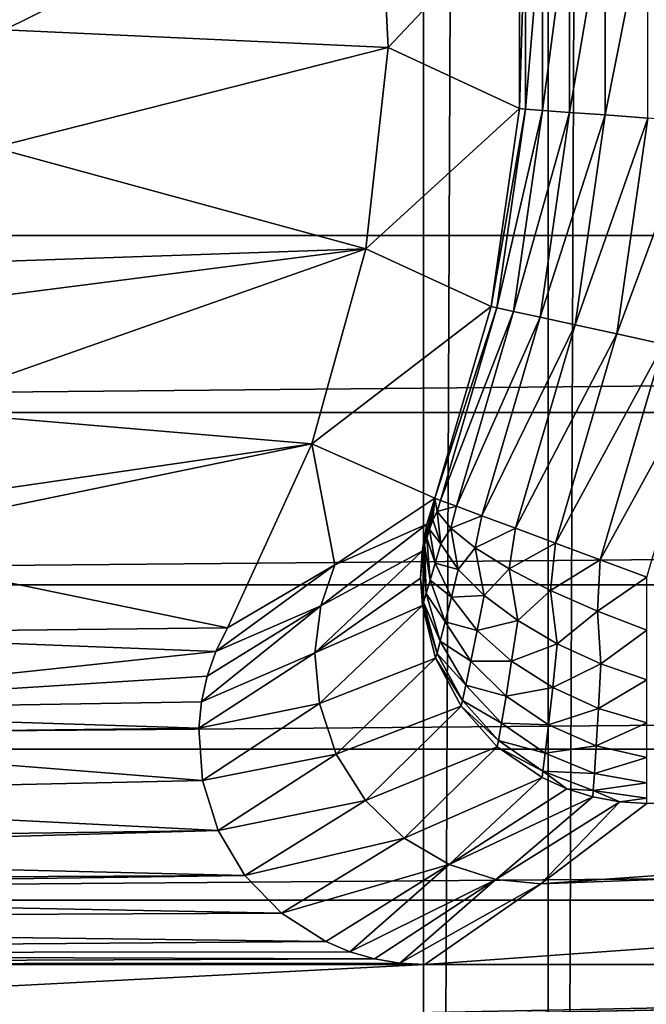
# Model space of a CAD drawing. Header units: metres. Extents: x -206 to 75, y -104 to 104.
# Tile 683 of 1056: x -32.53 to -29.76, y -40.9 to -36.55. Entities that reach past the tile are written whole.
import ezdxf

# ---------------------------------------------------------------- set-up
doc = ezdxf.new("R2010")
doc.units = ezdxf.units.M
doc.layers.add('solid_01_1-CONSUMER_THERM_B_125288', color=7, linetype='CONTINUOUS')

msp = doc.modelspace()

# ---------------------------------------------------------------- linework, layer by layer
at = {"layer": 'solid_01_1-CONSUMER_THERM_B_125288'}
for points in [[(-30.211685, 63.541607), (-29.679237, 63.69318), (-30.193489, -63.560551)], [(-29.679237, 63.69318), (-29.660997, -63.711971), (-30.193489, -63.560551)], [(-30.762913, 63.490448), (-30.211685, 63.541607), (-30.744732, -63.509552)], [(-30.211685, 63.541607), (-30.193489, -63.560551), (-30.744732, -63.509552)], [(-30.762913, 63.490448), (-34.744732, -63.510124), (-34.762913, 63.489876)], [(-30.762913, 63.490448), (-30.744732, -63.509552), (-34.744732, -63.510124)], [(-37.500069, 41.072453, 108.410858), (37.499931, 41.072487, 108.410858), (-37.500031, -41.072514, 108.410858)], [(37.499931, 41.072487, 108.410858), (37.499969, -41.072479, 108.410858), (-37.500031, -41.072514, 108.410858)], [(-42.500034, -37.500031, 108.5), (42.499931, 37.500008, 108.5), (-42.500069, 37.499969, 108.5)], [(-42.500034, -37.500031, 108.5), (42.499966, -37.499992, 108.5), (42.499931, 37.500008, 108.5)], [(-32.601093, -36.590923, 75), (-30.904718, -36.66835, 75), (-30.949488, -35.773861, 75)], [(-32.601093, -36.40913, 75), (-32.601093, -36.590923, 75), (-30.949488, -35.773861, 75)], [(-30.324816, -36.053368, 6.991273), (-30.949488, -35.773861, 75), (-30.904718, -36.66835, 75)], [(-30.103609, -36.040943, 6.372272), (-30.223017, -36.049511, 6.560308), (-30.222771, -36.947098, 6.560308)], [(-30.103357, -36.955601, 6.372272), (-30.103609, -36.040943, 6.372272), (-30.222771, -36.947098, 6.560308)], [(-29.945618, -36.029602, 6.215427), (-30.103609, -36.040943, 6.372272), (-30.103357, -36.955601, 6.372272)], [(-29.94536, -36.966854, 6.215427), (-29.945618, -36.029602, 6.215427), (-30.103357, -36.955601, 6.372272)], [(-29.756899, -36.016056, 6.097567), (-29.945618, -36.029602, 6.215427), (-29.94536, -36.966854, 6.215427)], [(-29.756634, -36.980297, 6.097567), (-29.756899, -36.016056, 6.097567), (-29.94536, -36.966854, 6.215427)], [(-30.324163, -36.93758, 6.991273), (-30.324816, -36.053368, 6.991273), (-30.904718, -36.66835, 75)], [(-30.297913, -36.054886, 6.770193), (-30.324816, -36.053368, 6.991273), (-30.324163, -36.93758, 6.991273)], [(-30.297668, -36.941765, 6.770193), (-30.297913, -36.054886, 6.770193), (-30.324163, -36.93758, 6.991273)], [(-30.223017, -36.049511, 6.560308), (-30.297913, -36.054886, 6.770193), (-30.297668, -36.941765, 6.770193)], [(-30.222771, -36.947098, 6.560308), (-30.223017, -36.049511, 6.560308), (-30.297668, -36.941765, 6.770193)], [(-32.601093, -36.590923, 75), (-32.648048, -37.110123, 75), (-30.904718, -36.66835, 75)], [(-32.648048, -37.110123, 75), (-31.003092, -37.558098, 75), (-30.904718, -36.66835, 75)], [(-30.324163, -36.93758, 6.991273), (-30.904718, -36.66835, 75), (-31.003092, -37.558098, 75)], [(-30.449474, -37.812866, 6.991273), (-30.324163, -36.93758, 6.991273), (-31.003092, -37.558098, 75)], [(-30.297668, -36.941765, 6.770193), (-30.324163, -36.93758, 6.991273), (-30.449474, -37.812866, 6.991273)], [(-30.423599, -37.819653, 6.770193), (-30.297668, -36.941765, 6.770193), (-30.449474, -37.812866, 6.991273)], [(-30.222771, -36.947098, 6.560308), (-30.297668, -36.941765, 6.770193), (-30.423599, -37.819653, 6.770193)], [(-30.350222, -37.835587, 6.560308), (-30.222771, -36.947098, 6.560308), (-30.423599, -37.819653, 6.770193)], [(-30.103357, -36.955601, 6.372272), (-30.222771, -36.947098, 6.560308), (-30.350222, -37.835587, 6.560308)], [(-30.233232, -37.860996, 6.372272), (-30.103357, -36.955601, 6.372272), (-30.350222, -37.835587, 6.560308)], [(-29.94536, -36.966854, 6.215427), (-30.103357, -36.955601, 6.372272), (-30.233232, -37.860996, 6.372272)], [(-30.078445, -37.894611, 6.215427), (-29.94536, -36.966854, 6.215427), (-30.233232, -37.860996, 6.372272)], [(-29.756634, -36.980297, 6.097567), (-29.94536, -36.966854, 6.215427), (-30.078445, -37.894611, 6.215427)], [(-29.893549, -37.934765, 6.097567), (-29.756634, -36.980297, 6.097567), (-30.078445, -37.894611, 6.215427)], [(-29.546553, -36.995258, 6.024549), (-29.756634, -36.980297, 6.097567), (-29.893549, -37.934765, 6.097567)], [(-29.687733, -37.979462, 6.024549), (-29.546553, -36.995258, 6.024549), (-29.893549, -37.934765, 6.097567)], [(-32.648048, -37.110123, 75), (-32.763832, -37.61842, 75), (-31.003092, -37.558098, 75)], [(-42.438435, -38.282444, 108.5), (42.499966, -37.499992, 108.5), (-42.500034, -37.500031, 108.5)], [(-42.438435, -38.282444, 108.5), (42.43837, -38.282402, 108.5), (42.499966, -37.499992, 108.5)], [(-33.025108, -38.270592, 75), (-31.241898, -38.420422, 75), (-31.003092, -37.558098, 75)], [(-32.820007, -37.791317, 75), (-33.025108, -38.270592, 75), (-31.003092, -37.558098, 75)], [(-32.763832, -37.61842, 75), (-32.820007, -37.791317, 75), (-31.003092, -37.558098, 75)], [(-30.449474, -37.812866, 6.991273), (-31.003092, -37.558098, 75), (-31.241898, -38.420422, 75)], [(-30.449474, -37.812866, 6.991273), (-31.241898, -38.420422, 75), (-30.698191, -38.661377, 6.991273)], [(-30.423599, -37.819653, 6.770193), (-30.449474, -37.812866, 6.991273), (-30.698191, -38.661377, 6.991273)], [(-30.423599, -37.819653, 6.770193), (-30.698191, -38.661377, 6.991273), (-30.673141, -38.670696, 6.770193)], [(-30.350222, -37.835587, 6.560308), (-30.423599, -37.819653, 6.770193), (-30.673141, -38.670696, 6.770193)], [(-30.350222, -37.835587, 6.560308), (-30.673141, -38.670696, 6.770193), (-30.602777, -38.696911, 6.560308)], [(-30.233232, -37.860996, 6.372272), (-30.350222, -37.835587, 6.560308), (-30.602777, -38.696911, 6.560308)], [(-30.233232, -37.860996, 6.372272), (-30.602777, -38.696911, 6.560308), (-30.490593, -38.738701, 6.372272)], [(-30.078445, -37.894611, 6.215427), (-30.233232, -37.860996, 6.372272), (-30.490593, -38.738701, 6.372272)], [(-30.078445, -37.894611, 6.215427), (-30.490593, -38.738701, 6.372272), (-30.342163, -38.793995, 6.215427)], [(-29.893549, -37.934765, 6.097567), (-30.078445, -37.894611, 6.215427), (-30.342163, -38.793995, 6.215427)], [(-29.893549, -37.934765, 6.097567), (-30.342163, -38.793995, 6.215427), (-30.16486, -38.860046, 6.097567)], [(-29.687733, -37.979462, 6.024549), (-29.893549, -37.934765, 6.097567), (-30.16486, -38.860046, 6.097567)], [(-29.687733, -37.979462, 6.024549), (-30.16486, -38.860046, 6.097567), (-29.967495, -38.933567, 6.024549)], [(-29.474432, -38.03492, 6), (-29.687733, -37.979462, 6.024549), (-29.967495, -38.933567, 6.024549)], [(-29.474432, -38.03492, 6), (-29.967495, -38.933567, 6.024549), (-29.761135, -39.010445, 6)], [(-42.255394, -39.044895, 108.5), (42.43837, -38.282402, 108.5), (-42.438435, -38.282444, 108.5)], [(-42.255394, -39.044895, 108.5), (42.255329, -39.044853, 108.5), (42.43837, -38.282402, 108.5)], [(-33.025108, -38.270592, 75), (-33.292294, -38.718231, 75), (-31.241898, -38.420422, 75)], [(-33.399151, -38.865307, 75), (-31.615362, -39.234238, 75), (-31.241898, -38.420422, 75)], [(-33.292294, -38.718231, 75), (-33.399151, -38.865307, 75), (-31.241898, -38.420422, 75)], [(-31.141069, -38.955055, 41.001812), (-31.241898, -38.420422, 75), (-31.615362, -39.234238, 75)], [(-31.141069, -38.955055, 41.001812), (-30.698191, -38.661377, 6.991273), (-31.241898, -38.420422, 75)], [(-31.141069, -38.955055, 41.001812), (-30.73328, -38.776306, 6.989606), (-30.698191, -38.661377, 6.991273)], [(-30.73328, -38.776306, 6.989606), (-30.751509, -38.887646, 6.936141), (-30.698191, -38.661377, 6.991273)], [(-30.744579, -38.867966, 6.888043), (-30.698191, -38.661377, 6.991273), (-30.751509, -38.887646, 6.936141)], [(-30.734219, -38.837662, 6.847518), (-30.698191, -38.661377, 6.991273), (-30.744579, -38.867966, 6.888043)], [(-30.72135, -38.79932, 6.817214), (-30.698191, -38.661377, 6.991273), (-30.734219, -38.837662, 6.847518)], [(-30.707077, -38.756126, 6.798724), (-30.698191, -38.661377, 6.991273), (-30.72135, -38.79932, 6.817214)], [(-30.688517, -38.719734, 6.764525), (-30.698191, -38.661377, 6.991273), (-30.707077, -38.756126, 6.798724)], [(-30.673141, -38.670696, 6.770193), (-30.698191, -38.661377, 6.991273), (-30.688517, -38.719734, 6.764525)], [(-30.602777, -38.696911, 6.560308), (-30.673141, -38.670696, 6.770193), (-30.688517, -38.719734, 6.764525)], [(-30.602777, -38.696911, 6.560308), (-30.688517, -38.719734, 6.764525), (-30.627918, -38.794064, 6.550707)], [(-30.490593, -38.738701, 6.372272), (-30.602777, -38.696911, 6.560308), (-30.627918, -38.794064, 6.550707)], [(-30.688517, -38.719734, 6.764525), (-30.707077, -38.756126, 6.798724), (-30.672329, -38.862621, 6.61546)], [(-30.627918, -38.794064, 6.550707), (-30.688517, -38.719734, 6.764525), (-30.672329, -38.862621, 6.61546)], [(-30.490593, -38.738701, 6.372272), (-30.627918, -38.794064, 6.550707), (-30.51972, -38.88028, 6.361562)], [(-30.342163, -38.793995, 6.215427), (-30.490593, -38.738701, 6.372272), (-30.51972, -38.88028, 6.361562)], [(-31.202858, -39.136753, 40.998199), (-30.754356, -38.894836, 6.988087), (-30.73328, -38.776306, 6.989606)], [(-31.141069, -38.955055, 41.001812), (-31.202858, -39.136753, 40.998199), (-30.73328, -38.776306, 6.989606)], [(-30.73328, -38.776306, 6.989606), (-30.754356, -38.894836, 6.988087), (-30.751509, -38.887646, 6.936141)], [(-30.672329, -38.862621, 6.61546), (-30.707077, -38.756126, 6.798724), (-30.72135, -38.79932, 6.817214)], [(-30.696632, -38.947796, 6.652268), (-30.72135, -38.79932, 6.817214), (-30.734219, -38.837662, 6.847518)], [(-30.672329, -38.862621, 6.61546), (-30.72135, -38.79932, 6.817214), (-30.696632, -38.947796, 6.652268)], [(-30.627918, -38.794064, 6.550707), (-30.672329, -38.862621, 6.61546), (-30.595543, -38.975937, 6.449937)], [(-30.51972, -38.88028, 6.361562), (-30.627918, -38.794064, 6.550707), (-30.595543, -38.975937, 6.449937)], [(-30.342163, -38.793995, 6.215427), (-30.51972, -38.88028, 6.361562), (-30.369864, -38.97364, 6.207478)], [(-30.16486, -38.860046, 6.097567), (-30.342163, -38.793995, 6.215427), (-30.369864, -38.97364, 6.207478)], [(-33.399151, -38.865307, 75), (-33.742317, -39.257744, 75), (-31.615362, -39.234238, 75)], [(-30.736399, -39.082466, 6.791026), (-30.744579, -38.867966, 6.888043), (-30.751509, -38.887646, 6.936141)], [(-30.718636, -39.023117, 6.711852), (-30.734219, -38.837662, 6.847518), (-30.744579, -38.867966, 6.888043)], [(-30.718636, -39.023117, 6.711852), (-30.744579, -38.867966, 6.888043), (-30.736399, -39.082466, 6.791026)], [(-30.696632, -38.947796, 6.652268), (-30.734219, -38.837662, 6.847518), (-30.718636, -39.023117, 6.711852)], [(-30.595543, -38.975937, 6.449937), (-30.672329, -38.862621, 6.61546), (-30.696632, -38.947796, 6.652268)], [(-30.16486, -38.860046, 6.097567), (-30.369864, -38.97364, 6.207478), (-30.186581, -39.069023, 6.096914)], [(-29.967495, -38.933567, 6.024549), (-30.16486, -38.860046, 6.097567), (-30.186581, -39.069023, 6.096914)], [(-31.229368, -39.34502, 40.995636), (-30.761034, -39.015083, 6.986739), (-30.754356, -38.894836, 6.988087)], [(-31.202858, -39.136753, 40.998199), (-31.229368, -39.34502, 40.995636), (-30.754356, -38.894836, 6.988087)], [(-30.761034, -39.015083, 6.986739), (-30.748293, -39.120937, 6.884654), (-30.751509, -38.887646, 6.936141)], [(-30.754356, -38.894836, 6.988087), (-30.761034, -39.015083, 6.986739), (-30.751509, -38.887646, 6.936141)], [(-30.736399, -39.082466, 6.791026), (-30.751509, -38.887646, 6.936141), (-30.748293, -39.120937, 6.884654)], [(-30.51972, -38.88028, 6.361562), (-30.595543, -38.975937, 6.449937), (-30.480261, -39.090839, 6.30979)], [(-30.369864, -38.97364, 6.207478), (-30.51972, -38.88028, 6.361562), (-30.480261, -39.090839, 6.30979)], [(-31.141069, -38.955055, 41.001812), (-31.615362, -39.234238, 75), (-31.6661, -39.338669, 75)], [(-31.141069, -38.955055, 41.001812), (-31.6661, -39.338669, 75), (-31.202858, -39.136753, 40.998199)], [(-30.625267, -39.0994, 6.504663), (-30.696632, -38.947796, 6.652268), (-30.718636, -39.023117, 6.711852)], [(-30.595543, -38.975937, 6.449937), (-30.696632, -38.947796, 6.652268), (-30.625267, -39.0994, 6.504663)], [(-29.967495, -38.933567, 6.024549), (-30.186581, -39.069023, 6.096914), (-29.979933, -39.161186, 6.035944)], [(-29.967495, -38.933567, 6.024549), (-29.979933, -39.161186, 6.035944), (-29.761135, -39.010445, 6)], [(-30.480261, -39.090839, 6.30979), (-30.595543, -38.975937, 6.449937), (-30.625267, -39.0994, 6.504663)], [(-30.369864, -38.97364, 6.207478), (-30.480261, -39.090839, 6.30979), (-30.331804, -39.202038, 6.201485)], [(-30.186581, -39.069023, 6.096914), (-30.369864, -38.97364, 6.207478), (-30.331804, -39.202038, 6.201485)], [(-41.954891, -39.770306, 108.5), (42.255329, -39.044853, 108.5), (-42.255394, -39.044895, 108.5)], [(-41.954891, -39.770306, 108.5), (41.95483, -39.770264, 108.5), (42.255329, -39.044853, 108.5)], [(-31.229368, -39.34502, 40.995636), (-30.753214, -39.135216, 6.985584), (-30.761034, -39.015083, 6.986739)], [(-30.761034, -39.015083, 6.986739), (-30.753214, -39.135216, 6.985584), (-30.748293, -39.120937, 6.884654)], [(-30.652262, -39.207905, 6.591469), (-30.718636, -39.023117, 6.711852), (-30.736399, -39.082466, 6.791026)], [(-30.625267, -39.0994, 6.504663), (-30.718636, -39.023117, 6.711852), (-30.652262, -39.207905, 6.591469)], [(-29.979933, -39.161186, 6.035944), (-29.761133, -39.245117, 6.027925), (-29.761135, -39.010445, 6)], [(-30.674099, -39.292976, 6.705605), (-30.736399, -39.082466, 6.791026), (-30.748293, -39.120937, 6.884654)], [(-30.652262, -39.207905, 6.591469), (-30.736399, -39.082466, 6.791026), (-30.674099, -39.292976, 6.705605)], [(-30.480261, -39.090839, 6.30979), (-30.625267, -39.0994, 6.504663), (-30.510813, -39.246567, 6.381756)], [(-30.331804, -39.202038, 6.201485), (-30.480261, -39.090839, 6.30979), (-30.510813, -39.246567, 6.381756)], [(-30.186581, -39.069023, 6.096914), (-30.331804, -39.202038, 6.201485), (-30.157021, -39.304394, 6.130019)], [(-29.979933, -39.161186, 6.035944), (-30.186581, -39.069023, 6.096914), (-30.157021, -39.304394, 6.130019)], [(-31.229368, -39.34502, 40.995636), (-31.20878, -39.569447, 40.993584), (-30.753214, -39.135216, 6.985584)], [(-31.20878, -39.569447, 40.993584), (-30.694801, -39.368221, 6.983916), (-30.753214, -39.135216, 6.985584)], [(-30.753214, -39.135216, 6.985584), (-30.688726, -39.347919, 6.839751), (-30.748293, -39.120937, 6.884654)], [(-30.753214, -39.135216, 6.985584), (-30.694801, -39.368221, 6.983916), (-30.688726, -39.347919, 6.839751)], [(-30.674099, -39.292976, 6.705605), (-30.748293, -39.120937, 6.884654), (-30.688726, -39.347919, 6.839751)], [(-30.510813, -39.246567, 6.381756), (-30.625267, -39.0994, 6.504663), (-30.652262, -39.207905, 6.591469)], [(-31.202858, -39.136753, 40.998199), (-31.704481, -39.448624, 75), (-31.729755, -39.561813, 75)], [(-31.202858, -39.136753, 40.998199), (-31.729755, -39.561813, 75), (-31.229368, -39.34502, 40.995636)], [(-31.202858, -39.136753, 40.998199), (-31.6661, -39.338669, 75), (-31.704481, -39.448624, 75)], [(-29.979933, -39.161186, 6.035944), (-30.157021, -39.304394, 6.130019), (-29.963972, -39.393188, 6.098689)], [(-29.979933, -39.161186, 6.035944), (-29.963972, -39.393188, 6.098689), (-29.761133, -39.245117, 6.027925)], [(-30.538622, -39.382217, 6.492756), (-30.652262, -39.207905, 6.591469), (-30.674099, -39.292976, 6.705605)], [(-30.510813, -39.246567, 6.381756), (-30.652262, -39.207905, 6.591469), (-30.538622, -39.382217, 6.492756)], [(-30.331804, -39.202038, 6.201485), (-30.510813, -39.246567, 6.381756), (-30.358976, -39.381958, 6.289677)], [(-30.157021, -39.304394, 6.130019), (-30.331804, -39.202038, 6.201485), (-30.358976, -39.381958, 6.289677)], [(-33.742317, -39.257744, 75), (-34.134754, -39.60091, 75), (-31.6661, -39.338669, 75)], [(-33.742317, -39.257744, 75), (-31.6661, -39.338669, 75), (-31.615362, -39.234238, 75)], [(-30.358976, -39.381958, 6.289677), (-30.510813, -39.246567, 6.381756), (-30.538622, -39.382217, 6.492756)], [(-29.963972, -39.393188, 6.098689), (-29.761133, -39.464417, 6.108985), (-29.761133, -39.245117, 6.027925)], [(-30.561138, -39.487804, 6.63652), (-30.674099, -39.292976, 6.705605), (-30.688726, -39.347919, 6.839751)], [(-30.538622, -39.382217, 6.492756), (-30.674099, -39.292976, 6.705605), (-30.561138, -39.487804, 6.63652)], [(-30.157021, -39.304394, 6.130019), (-30.358976, -39.381958, 6.289677), (-30.17733, -39.498829, 6.233018)], [(-29.963972, -39.393188, 6.098689), (-30.157021, -39.304394, 6.130019), (-30.17733, -39.498829, 6.233018)], [(-34.134754, -39.60091, 75), (-31.704481, -39.448624, 75), (-31.6661, -39.338669, 75)], [(-31.229368, -39.34502, 40.995636), (-31.729755, -39.561813, 75), (-31.741753, -39.677319, 75)], [(-31.229368, -39.34502, 40.995636), (-31.741753, -39.677319, 75), (-31.20878, -39.569447, 40.993584)], [(-30.694801, -39.368221, 6.983916), (-30.576208, -39.555637, 6.803996), (-30.688726, -39.347919, 6.839751)], [(-30.561138, -39.487804, 6.63652), (-30.688726, -39.347919, 6.839751), (-30.576208, -39.555637, 6.803996)], [(-31.20878, -39.569447, 40.993584), (-31.133816, -39.793537, 40.992313), (-30.694801, -39.368221, 6.983916)], [(-31.133816, -39.793537, 40.992313), (-30.582371, -39.580784, 6.983176), (-30.694801, -39.368221, 6.983916)], [(-30.694801, -39.368221, 6.983916), (-30.582371, -39.580784, 6.983176), (-30.576208, -39.555637, 6.803996)], [(-30.383741, -39.536808, 6.420949), (-30.538622, -39.382217, 6.492756), (-30.561138, -39.487804, 6.63652)], [(-30.358976, -39.381958, 6.289677), (-30.538622, -39.382217, 6.492756), (-30.383741, -39.536808, 6.420949)], [(-30.17733, -39.498829, 6.233018), (-30.358976, -39.381958, 6.289677), (-30.383741, -39.536808, 6.420949)], [(-29.963972, -39.393188, 6.098689), (-30.17733, -39.498829, 6.233018), (-29.97493, -39.591343, 6.214603)], [(-29.963972, -39.393188, 6.098689), (-29.97493, -39.591343, 6.214603), (-29.761133, -39.464417, 6.108985)], [(-34.134754, -39.60091, 75), (-31.729755, -39.561813, 75), (-31.704481, -39.448624, 75)], [(-29.97493, -39.591343, 6.214603), (-29.761133, -39.654957, 6.235408), (-29.761133, -39.464417, 6.108985)], [(-30.403786, -39.656143, 6.587605), (-30.561138, -39.487804, 6.63652), (-30.576208, -39.555637, 6.803996)], [(-30.383741, -39.536808, 6.420949), (-30.561138, -39.487804, 6.63652), (-30.403786, -39.656143, 6.587605)], [(-30.17733, -39.498829, 6.233018), (-30.383741, -39.536808, 6.420949), (-30.195835, -39.663479, 6.379856)], [(-29.97493, -39.591343, 6.214603), (-30.17733, -39.498829, 6.233018), (-30.195835, -39.663479, 6.379856)], [(-34.134754, -39.60091, 75), (-31.741753, -39.677319, 75), (-31.729755, -39.561813, 75)], [(-31.20878, -39.569447, 40.993584), (-31.741753, -39.677319, 75), (-31.72534, -39.908726, 75)], [(-31.20878, -39.569447, 40.993584), (-31.72534, -39.908726, 75), (-31.133816, -39.793537, 40.992313)], [(-30.582371, -39.580784, 6.983176), (-30.41716, -39.732231, 6.77943), (-30.576208, -39.555637, 6.803996)], [(-30.403786, -39.656143, 6.587605), (-30.576208, -39.555637, 6.803996), (-30.41716, -39.732231, 6.77943)], [(-30.195835, -39.663479, 6.379856), (-30.383741, -39.536808, 6.420949), (-30.403786, -39.656143, 6.587605)], [(-34.134754, -39.60091, 75), (-34.28183, -39.707767, 75), (-31.741753, -39.677319, 75)], [(-31.133816, -39.793537, 40.992313), (-31.005304, -39.997578, 40.992027), (-30.582371, -39.580784, 6.983176)], [(-31.005304, -39.997578, 40.992027), (-30.422476, -39.760345, 6.983408), (-30.582371, -39.580784, 6.983176)], [(-30.582371, -39.580784, 6.983176), (-30.422476, -39.760345, 6.983408), (-30.41716, -39.732231, 6.77943)], [(-29.97493, -39.591343, 6.214603), (-30.195835, -39.663479, 6.379856), (-29.984871, -39.755512, 6.371658)], [(-29.97493, -39.591343, 6.214603), (-29.984871, -39.755512, 6.371658), (-29.761133, -39.654957, 6.235408)], [(-30.210772, -39.788654, 6.561574), (-30.403786, -39.656143, 6.587605), (-30.41716, -39.732231, 6.77943)], [(-30.195835, -39.663479, 6.379856), (-30.403786, -39.656143, 6.587605), (-30.210772, -39.788654, 6.561574)], [(-29.984871, -39.755512, 6.371658), (-29.761133, -39.808109, 6.396898), (-29.761133, -39.654957, 6.235408)], [(-34.28183, -39.707767, 75), (-31.72534, -39.908726, 75), (-31.741753, -39.677319, 75)], [(-29.984871, -39.755512, 6.371658), (-30.195835, -39.663479, 6.379856), (-30.210772, -39.788654, 6.561574)], [(-34.28183, -39.707767, 75), (-34.729469, -39.974953, 75), (-31.72534, -39.908726, 75)], [(-30.422476, -39.760345, 6.983408), (-30.220661, -39.867622, 6.767456), (-30.41716, -39.732231, 6.77943)], [(-30.210772, -39.788654, 6.561574), (-30.41716, -39.732231, 6.77943), (-30.220661, -39.867622, 6.767456)], [(-41.545181, -40.43885, 108.5), (41.95483, -39.770264, 108.5), (-41.954891, -39.770306, 108.5)], [(-41.545181, -40.43885, 108.5), (41.545116, -40.438808, 108.5), (41.95483, -39.770264, 108.5)], [(-31.005304, -39.997578, 40.992027), (-30.833328, -40.163692, 40.99276), (-30.422476, -39.760345, 6.983408)], [(-30.833328, -40.163692, 40.99276), (-30.224482, -39.896484, 6.984599), (-30.422476, -39.760345, 6.983408)], [(-30.422476, -39.760345, 6.983408), (-30.224482, -39.896484, 6.984599), (-30.220661, -39.867622, 6.767456)], [(-29.992805, -39.877979, 6.559872), (-30.210772, -39.788654, 6.561574), (-30.220661, -39.867622, 6.767456)], [(-29.984871, -39.755512, 6.371658), (-30.210772, -39.788654, 6.561574), (-29.992805, -39.877979, 6.559872)], [(-29.984871, -39.755512, 6.371658), (-29.992805, -39.877979, 6.559872), (-29.761133, -39.808109, 6.396898)], [(-31.133816, -39.793537, 40.992313), (-31.72534, -39.908726, 75), (-31.655973, -40.130222, 75)], [(-31.133816, -39.793537, 40.992313), (-31.655973, -40.130222, 75), (-31.005304, -39.997578, 40.992027)], [(-29.992805, -39.877979, 6.559872), (-29.761133, -39.919193, 6.582655), (-29.761133, -39.808109, 6.396898)], [(-30.224482, -39.896484, 6.984599), (-30.114611, -39.945774, 6.985534), (-30.220661, -39.867622, 6.767456)], [(-30.114611, -39.945774, 6.985534), (-29.997932, -39.954082, 6.768756), (-30.220661, -39.867622, 6.767456)], [(-29.992805, -39.877979, 6.559872), (-30.220661, -39.867622, 6.767456), (-29.997932, -39.954082, 6.768756)], [(-34.729469, -39.974953, 75), (-31.655973, -40.130222, 75), (-31.72534, -39.908726, 75)], [(-30.833328, -40.163692, 40.99276), (-30.634756, -40.280769, 40.994389), (-30.224482, -39.896484, 6.984599)], [(-30.634756, -40.280769, 40.994389), (-30.114611, -39.945774, 6.985534), (-30.224482, -39.896484, 6.984599)], [(-29.992805, -39.877979, 6.559872), (-29.997932, -39.954082, 6.768756), (-29.761133, -39.919193, 6.582655)], [(-29.997932, -39.954082, 6.768756), (-29.761133, -39.986675, 6.783277), (-29.761133, -39.919193, 6.582655)], [(-30.634756, -40.280769, 40.994389), (-29.999577, -39.98151, 6.98668), (-30.114611, -39.945774, 6.985534)], [(-30.114611, -39.945774, 6.985534), (-29.999577, -39.98151, 6.98668), (-29.997932, -39.954082, 6.768756)], [(-29.999577, -39.98151, 6.98668), (-29.881115, -40.003147, 6.988019), (-29.997932, -39.954082, 6.768756)], [(-29.881115, -40.003147, 6.988019), (-29.761133, -39.986675, 6.783277), (-29.997932, -39.954082, 6.768756)], [(-34.729469, -39.974953, 75), (-35.208744, -40.180054, 75), (-31.655973, -40.130222, 75)], [(-31.005304, -39.997578, 40.992027), (-31.655973, -40.130222, 75), (-31.537756, -40.329323, 75)], [(-31.005304, -39.997578, 40.992027), (-31.537756, -40.329323, 75), (-30.833328, -40.163692, 40.99276)], [(-30.634756, -40.280769, 40.994389), (-30.428276, -40.346603, 40.99667), (-29.999577, -39.98151, 6.98668)], [(-30.428276, -40.346603, 40.99667), (-29.881115, -40.003147, 6.988019), (-29.999577, -39.98151, 6.98668)], [(-30.428276, -40.346603, 40.99667), (-30.22978, -40.36655, 40.999237), (-29.881115, -40.003147, 6.988019)], [(-29.881115, -40.003147, 6.988019), (-30.22978, -40.36655, 40.999237), (-29.761028, -40.010387, 6.989528)], [(-29.881115, -40.003147, 6.988019), (-29.761028, -40.010387, 6.989528), (-29.761133, -39.986675, 6.783277)], [(-20.791395, -40.010384, 6.989528), (-30.22978, -40.36655, 40.999237), (-30.742418, -40.722618, 75)], [(-20.197878, -40.722614, 75), (-20.791395, -40.010384, 6.989528), (-30.742418, -40.722618, 75)], [(-20.791395, -40.010384, 6.989528), (-25.276217, -40.010387, 6.989528), (-30.22978, -40.36655, 40.999237)], [(-25.276217, -40.010387, 6.989528), (-29.761028, -40.010387, 6.989528), (-30.22978, -40.36655, 40.999237)], [(-35.381641, -40.236229, 75), (-31.537756, -40.329323, 75), (-31.655973, -40.130222, 75)], [(-35.208744, -40.180054, 75), (-35.381641, -40.236229, 75), (-31.655973, -40.130222, 75)], [(-30.833328, -40.163692, 40.99276), (-31.537756, -40.329323, 75), (-31.376442, -40.496288, 75)], [(-30.833328, -40.163692, 40.99276), (-31.376442, -40.496288, 75), (-30.634756, -40.280769, 40.994389)], [(-35.381641, -40.236229, 75), (-35.889938, -40.352013, 75), (-31.537756, -40.329323, 75)], [(-30.634756, -40.280769, 40.994389), (-31.376442, -40.496288, 75), (-31.180698, -40.62167, 75)], [(-30.634756, -40.280769, 40.994389), (-31.180698, -40.62167, 75), (-31.074131, -40.666157, 75)], [(-30.634756, -40.280769, 40.994389), (-31.074131, -40.666157, 75), (-30.428276, -40.346603, 40.99667)], [(-36.409134, -40.398972, 75), (-31.376442, -40.496288, 75), (-31.537756, -40.329323, 75)], [(-35.889938, -40.352013, 75), (-36.409134, -40.398972, 75), (-31.537756, -40.329323, 75)], [(-30.428276, -40.346603, 40.99667), (-31.074131, -40.666157, 75), (-30.964396, -40.697773, 75)], [(-30.428276, -40.346603, 40.99667), (-30.964396, -40.697773, 75), (-30.85305, -40.716537, 75)], [(-30.428276, -40.346603, 40.99667), (-30.85305, -40.716537, 75), (-30.22978, -40.36655, 40.999237)], [(-36.409134, -40.398972, 75), (-38.602142, -40.528305, 75), (-31.376442, -40.496288, 75)], [(-30.85305, -40.716537, 75), (-30.742418, -40.722618, 75), (-30.22978, -40.36655, 40.999237)], [(-41.035572, -41.035572, 108.5), (41.545116, -40.438808, 108.5), (-41.545181, -40.43885, 108.5)], [(-41.035572, -41.035572, 108.5), (41.035511, -41.035534, 108.5), (41.545116, -40.438808, 108.5)], [(-38.602142, -40.528305, 75), (-31.180698, -40.62167, 75), (-31.376442, -40.496288, 75)], [(-38.602142, -40.528305, 75), (-38.059856, -40.673618, 75), (-31.180698, -40.62167, 75)], [(-38.059856, -40.673618, 75), (-31.074131, -40.666157, 75), (-31.180698, -40.62167, 75)], [(-38.059856, -40.673618, 75), (-30.964396, -40.697773, 75), (-31.074131, -40.666157, 75)], [(-38.059856, -40.673618, 75), (-37.500031, -40.722622, 75), (-30.964396, -40.697773, 75)], [(-30.85305, -40.716537, 75), (-30.964396, -40.697773, 75), (-37.500031, -40.722622, 75)], [(-30.85305, -40.716537, 75), (-37.500031, -40.722622, 75), (-34.113155, -40.722622, 75)], [(34.114487, -40.722588, 75), (30.742477, -40.722591, 75), (-37.500031, -41.072514, 108.410858)], [(37.499969, -40.722588, 75), (34.114487, -40.722588, 75), (-37.500031, -41.072514, 108.410858)], [(37.499969, -41.072479, 108.410858), (37.499969, -40.722588, 75), (-37.500031, -41.072514, 108.410858)], [(30.742477, -40.722591, 75), (20.197815, -40.722595, 75), (-37.500031, -41.072514, 108.410858)], [(19.102123, -40.722595, 75), (-19.102184, -40.722614, 75), (-37.500031, -41.072514, 108.410858)], [(20.197815, -40.722595, 75), (19.102123, -40.722595, 75), (-37.500031, -41.072514, 108.410858)], [(-20.197878, -40.722614, 75), (-30.742418, -40.722618, 75), (-37.500031, -41.072514, 108.410858)], [(-19.102184, -40.722614, 75), (-20.197878, -40.722614, 75), (-37.500031, -41.072514, 108.410858)], [(-30.742418, -40.722618, 75), (-34.113155, -40.722622, 75), (-37.500031, -41.072514, 108.410858)], [(-30.85305, -40.716537, 75), (-34.113155, -40.722622, 75), (-30.742418, -40.722618, 75)]]:
    msp.add_3dface(points, dxfattribs=at)

doc.saveas('drawing.dxf')
